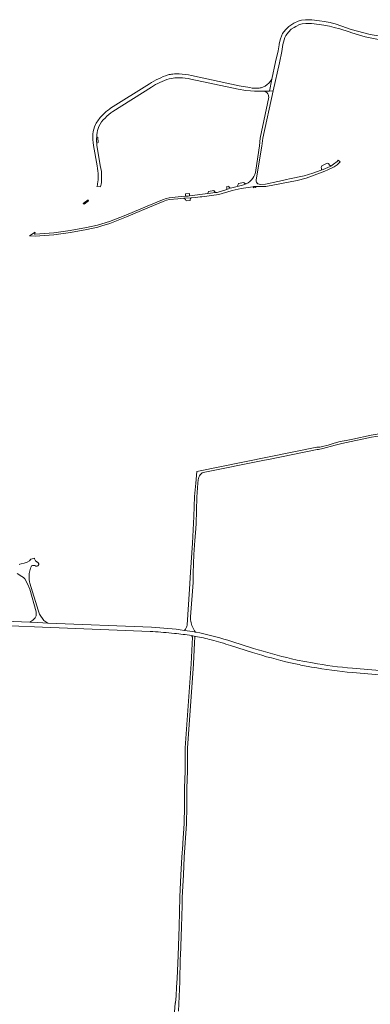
# Model space of a CAD drawing. Header units: metres. Extents: x 166325 to 190320, y 381923 to 404576.
# Tile 898 of 1056: x 176705 to 177077, y 398494 to 399539. Entities that reach past the tile are written whole.
import ezdxf

# ---------------------------------------------------------------- set-up
doc = ezdxf.new("R2010")
doc.units = ezdxf.units.M
for name, color, linetype, lineweight in [('B-WE-VH-VERHARDING_ASFALT-GV', 8, 'Continuous', 18), ('B-WE-VH-VERHARDING_BETONSTRAATSTEEN-GV', 8, 'Continuous', 18), ('B-WE-VH-VERHARDING_FUNDERING_ZAND-GV', 8, 'Continuous', 18), ('B-WE-VH-VERHARDING_HALFVERHARDING-GV', 8, 'Continuous', 18), ('B-WE-VH-VERHARDING_STRAATBAKSTEEN-GV', 8, 'Continuous', 18)]:
    doc.layers.add(name, color=color, linetype=linetype, lineweight=lineweight)

msp = doc.modelspace()

# ---------------------------------------------------------------- linework, layer by layer
at = {"layer": 'B-WE-VH-VERHARDING_ASFALT-GV', "flags": 128}
for points in [[(176845.14, 398894.19), (176735.109, 398898.677), (176724.666, 398899.103), (176716.124, 398899.451), (176609.761, 398903.789), (176607.28, 398903.89), (176601.097, 398904.217), (176592.274, 398904.683), (176579.907, 398905.199), (176579.517, 398900.48), (176579.589, 398900.478), (176587.179, 398900.238), (176587.643, 398900.223), (176589.95, 398900.15), (176597.562, 398899.836), (176600.375, 398899.72), (176615.165, 398899.111), (176618.219, 398898.985), (176618.802, 398898.961), (176628.412, 398898.565), (176729.402, 398894.403), (176843.77, 398889.69)], [(176845.14, 398894.19), (176735.109, 398898.677), (176724.666, 398899.103), (176716.124, 398899.451), (176609.761, 398903.789), (176607.28, 398903.89), (176601.097, 398904.217), (176592.274, 398904.683), (176579.907, 398905.199), (176579.517, 398900.48), (176579.589, 398900.478), (176587.179, 398900.238), (176587.643, 398900.223), (176589.95, 398900.15), (176597.562, 398899.836), (176600.375, 398899.72), (176615.165, 398899.111), (176618.219, 398898.985), (176618.802, 398898.961), (176628.412, 398898.565), (176729.402, 398894.403), (176843.77, 398889.69)], [(176866.367, 398888.04), (176869.605, 398887.742)], [(176866.367, 398888.04), (176869.605, 398887.742)], [(176896.456, 398888.179), (176892.645, 398888.913), (176891.803, 398889.062), (176888.823, 398889.591), (176883.072, 398890.511), (176880.087, 398890.951)], [(176896.456, 398888.179), (176892.645, 398888.913), (176891.803, 398889.062), (176888.823, 398889.591), (176883.072, 398890.511), (176880.087, 398890.951)], [(176887.681, 398885.321), (176892.045, 398884.542)], [(176887.681, 398885.321), (176892.045, 398884.542)], [(176953.58, 398871.82), (176930.457, 398878.953)], [(176953.58, 398871.82), (176930.457, 398878.953)], [(176929.094, 398874.711), (176952.24, 398867.51)], [(176929.094, 398874.711), (176952.24, 398867.51)], [(176992.832, 398856.502), (176999.891, 398855.054)], [(176992.832, 398856.502), (176999.891, 398855.054)], [(176999.888, 398859.456), (176993.822, 398860.882)], [(176999.888, 398859.456), (176993.822, 398860.882)], [(177016.027, 398856.401), (177007.946, 398857.868), (176999.888, 398859.456)], [(177016.027, 398856.401), (177007.946, 398857.868), (176999.888, 398859.456)], [(177198.23, 398838.9), (177058.336, 398850.672)], [(177198.23, 398838.9), (177058.336, 398850.672)], [(177058.386, 398846.162), (177197.73, 398834.19)], [(177058.386, 398846.162), (177197.73, 398834.19)]]:
    msp.add_lwpolyline(points, dxfattribs=at)
at = {"layer": 'B-WE-VH-VERHARDING_ASFALT-GV'}
for points in [[(176843.77, 398889.69, -0.01327319), (176866.367, 398888.04)], [(176843.77, 398889.69, -0.01327319), (176866.367, 398888.04)], [(176880.087, 398890.951, 0.02475395), (176845.14, 398894.19)], [(176880.087, 398890.951, 0.02475395), (176845.14, 398894.19)], [(176869.605, 398887.742, -0.01753374), (176887.681, 398885.321)], [(176869.605, 398887.742, -0.01753374), (176887.681, 398885.321)], [(176930.457, 398878.953, 0.03352595), (176896.456, 398888.179)], [(176930.457, 398878.953, 0.03352595), (176896.456, 398888.179)], [(176892.045, 398884.542, -0.01626196), (176908.593, 398880.881)], [(176892.045, 398884.542, -0.01626196), (176908.593, 398880.881)], [(176908.593, 398880.881, -0.02019955), (176929.094, 398874.711)], [(176908.593, 398880.881, -0.02019955), (176929.094, 398874.711)], [(176952.24, 398867.51, 0.0188724), (176992.832, 398856.502)], [(176952.24, 398867.51, 0.0188724), (176992.832, 398856.502)], [(176993.822, 398860.882, -0.0197318), (176953.58, 398871.82)], [(176993.822, 398860.882, -0.0197318), (176953.58, 398871.82)], [(177058.336, 398850.672, -0.02398879), (177016.027, 398856.401)], [(177058.336, 398850.672, -0.02398879), (177016.027, 398856.401)], [(176999.891, 398855.054, 0.01765055), (177015.138, 398851.971)], [(176999.891, 398855.054, 0.01765055), (177015.138, 398851.971)], [(177015.138, 398851.971, 0.02263842), (177058.386, 398846.162)], [(177015.138, 398851.971, 0.02263842), (177058.386, 398846.162)]]:
    msp.add_lwpolyline(points, format="xyb", dxfattribs=at)
at = {"layer": 'B-WE-VH-VERHARDING_BETONSTRAATSTEEN-GV'}
msp.add_lwpolyline([(176787.044, 399414.321, 0.03019058), (176787.13, 399407.63)], format="xyb", dxfattribs=at)
at = {"layer": 'B-WE-VH-VERHARDING_BETONSTRAATSTEEN-GV', "flags": 128}
for points in [[(176788.194, 399413.845), (176787.044, 399414.321)], [(176788.194, 399413.845), (176787.044, 399414.321)], [(176787.13, 399407.63), (176788.512, 399408.482), (176788.194, 399413.845)], [(176787.13, 399407.63), (176788.512, 399408.482), (176788.194, 399413.845)]]:
    msp.add_lwpolyline(points, dxfattribs=at)
for points in [[(176956.16, 399361.836), (176955.369, 399361.838), (176953.447, 399361.618), (176953.398, 399360.497), (176955.754, 399360.816), (176955.85, 399360.802)], [(176956.16, 399361.836), (176955.369, 399361.838), (176953.447, 399361.618), (176953.398, 399360.497), (176955.754, 399360.816), (176955.85, 399360.802)], [(176778.36, 399346.455), (176777.965, 399347.528), (176774.161, 399344.912), (176772.573, 399343.928), (176773.844, 399342.956)], [(176778.36, 399346.455), (176777.965, 399347.528), (176774.161, 399344.912), (176772.573, 399343.928), (176773.844, 399342.956)]]:
    msp.add_lwpolyline(points, close=True, dxfattribs=at)
at = {"layer": 'B-WE-VH-VERHARDING_FUNDERING_ZAND-GV'}
for points in [[(176862.762, 399480.22, 0.06090331), (176843.045, 399470.773)], [(176862.762, 399480.22, 0.06090331), (176843.045, 399470.773)], [(176845.045, 399467.343, -0.06378301), (176863.902, 399475.99)], [(176845.045, 399467.343, -0.06378301), (176863.902, 399475.99)], [(176867.788, 399481.068, 0.03302799), (176862.762, 399480.22)], [(176867.788, 399481.068, 0.03302799), (176862.762, 399480.22)], [(176874.522, 399481.169, 0.04350967), (176867.788, 399481.068)], [(176874.522, 399481.169, 0.04350967), (176867.788, 399481.068)], [(176868.174, 399476.795, -0.0409911), (176875.152, 399477.169)], [(176868.174, 399476.795, -0.0409911), (176875.152, 399477.169)], [(176887.69, 399479.52, 0.04533006), (176874.522, 399481.169)], [(176887.69, 399479.52, 0.04533006), (176874.522, 399481.169)], [(176875.152, 399477.169, -0.05424553), (176886.86, 399475.71)], [(176875.152, 399477.169, -0.05424553), (176886.86, 399475.71)], [(176973.051, 399475.584, -0.11205395), (176965.669, 399468.357)], [(176973.051, 399475.584, -0.11205395), (176965.669, 399468.357)], [(176959.43, 399466.1, -0.07295278), (176949.712, 399466.659)], [(176959.43, 399466.1, -0.07295278), (176949.712, 399466.659)], [(176963.393, 399467.208, -0.0554802), (176959.43, 399466.1)], [(176963.393, 399467.208, -0.0554802), (176959.43, 399466.1)], [(176801.86, 399444.84, 0.0585646), (176792.901, 399437.201)], [(176801.86, 399444.84, 0.0585646), (176792.901, 399437.201)], [(176796.011, 399434.431, -0.05856387), (176804.36, 399441.45)], [(176796.011, 399434.431, -0.05856387), (176804.36, 399441.45)], [(176792.901, 399437.201, 0.08023753), (176785.881, 399427.582)], [(176792.901, 399437.201, 0.08023753), (176785.881, 399427.582)], [(176789.331, 399425.471, -0.07942036), (176796.011, 399434.431)], [(176789.331, 399425.471, -0.07942036), (176796.011, 399434.431)], [(176785.881, 399427.582, 0.08658294), (176783.15, 399417.362)], [(176785.881, 399427.582, 0.08658294), (176783.15, 399417.362)], [(176787.21, 399416.711, -0.07502415), (176789.331, 399425.471)], [(176787.21, 399416.711, -0.07502415), (176789.331, 399425.471)], [(176783.15, 399417.362, 0.06665292), (176783.709, 399405.314)], [(176783.15, 399417.362, 0.06665292), (176783.709, 399405.314)], [(176787.13, 399407.63, -0.03019058), (176787.044, 399414.321)], [(176787.13, 399407.63, -0.03019058), (176787.044, 399414.321)], [(176787.66, 399383.78, -0.02962722), (176788.579, 399372.811)], [(176787.66, 399383.78, -0.02962722), (176788.579, 399372.811)], [(176792.332, 399371.143, 0.07958563), (176790.76, 399384.11)], [(176792.332, 399371.143, 0.07958563), (176790.76, 399384.11)], [(176788.579, 399372.811, -0.05437781), (176787.96, 399364.702)], [(176788.579, 399372.811, -0.05437781), (176787.96, 399364.702)], [(176787.96, 399364.702, -0.11518598), (176787.386, 399361.872)], [(176787.96, 399364.702, -0.11518598), (176787.386, 399361.872)], [(176791.724, 399364.346, 0.02382006), (176792.188, 399367.71)], [(176791.724, 399364.346, 0.02382006), (176792.188, 399367.71)]]:
    msp.add_lwpolyline(points, format="xyb", dxfattribs=at)
at = {"layer": 'B-WE-VH-VERHARDING_FUNDERING_ZAND-GV', "flags": 128}
for points in [[(176863.902, 399475.99), (176866.028, 399476.447), (176868.174, 399476.795)], [(176863.902, 399475.99), (176866.028, 399476.447), (176868.174, 399476.795)], [(176886.86, 399475.71), (176937.25, 399465.21), (176945.32, 399463.8), (176950.22, 399463.2), (176954.63, 399462.91), (176961.9, 399463.03), (176964.491, 399462.879), (176970.366, 399463.024), (176973.051, 399475.584)], [(176886.86, 399475.71), (176937.25, 399465.21), (176945.32, 399463.8), (176950.22, 399463.2), (176954.63, 399462.91), (176961.9, 399463.03), (176964.491, 399462.879), (176970.366, 399463.024), (176973.051, 399475.584)], [(176949.712, 399466.659), (176938.1, 399468.48), (176887.69, 399479.52)], [(176949.712, 399466.659), (176938.1, 399468.48), (176887.69, 399479.52)], [(176843.045, 399470.773), (176801.86, 399444.84)], [(176843.045, 399470.773), (176801.86, 399444.84)], [(176804.36, 399441.45), (176845.045, 399467.343)], [(176804.36, 399441.45), (176845.045, 399467.343)], [(176965.669, 399468.357), (176964.731, 399467.81), (176963.393, 399467.208)], [(176965.669, 399468.357), (176964.731, 399467.81), (176963.393, 399467.208)], [(176787.044, 399414.321), (176787.21, 399416.711)], [(176787.044, 399414.321), (176787.21, 399416.711)], [(176783.709, 399405.314), (176787.66, 399383.78)], [(176783.709, 399405.314), (176787.66, 399383.78)], [(176790.76, 399384.11), (176787.309, 399405.673), (176787.13, 399407.63)], [(176790.76, 399384.11), (176787.309, 399405.673), (176787.13, 399407.63)], [(176792.188, 399367.71), (176792.305, 399370.495), (176792.33, 399371.102), (176792.332, 399371.143)], [(176792.188, 399367.71), (176792.305, 399370.495), (176792.33, 399371.102), (176792.332, 399371.143)], [(176787.386, 399361.872), (176790.993, 399361.471), (176791.724, 399364.346)], [(176787.386, 399361.872), (176790.993, 399361.471), (176791.724, 399364.346)]]:
    msp.add_lwpolyline(points, dxfattribs=at)
at = {"layer": 'B-WE-VH-VERHARDING_HALFVERHARDING-GV', "flags": 128}
for points in [[(177092.3, 399520.424), (177077.067, 399522.993), (177057.196, 399528.426), (177047.141, 399531.943), (177040.268, 399534.225), (177038.39, 399534.752), (177034.748, 399535.774), (177030.43, 399536.409), (177028.652, 399536.671), (177023.644, 399537.461), (177015.289, 399538.461), (177008.749, 399538.747), (177004.475, 399538.326), (177000.816, 399537.284), (176996.246, 399535.055), (176991.081, 399531.602), (176987.532, 399528.098), (176984.352, 399524.112), (176983.029, 399521.421), (176982.065, 399518.384), (176980.82, 399513.155), (176980.662, 399512.156), (176979.641, 399505.704), (176976.96, 399493.87), (176973.051, 399475.584), (176970.366, 399463.024), (176974.435, 399463.125), (176980.94, 399493.05), (176983.505, 399504.962), (176984.681, 399512.391), (176985.857, 399517.332), (176986.688, 399519.95), (176987.692, 399521.993), (176990.461, 399525.463), (176993.577, 399528.541), (176996.517, 399530.506), (176998.21, 399531.637), (177002.227, 399533.597), (177005.212, 399534.447), (177008.856, 399534.806), (177014.969, 399534.538), (177023.103, 399533.565), (177028.059, 399532.783), (177033.927, 399531.92), (177039.116, 399530.463), (177045.114, 399528.955), (177054.959, 399525.819), (177057.91, 399524.799), (177071.87, 399520.681), (177085.997, 399517.649)], [(177092.3, 399520.424), (177077.067, 399522.993), (177057.196, 399528.426), (177047.141, 399531.943), (177040.268, 399534.225), (177038.39, 399534.752), (177034.748, 399535.774), (177030.43, 399536.409), (177028.652, 399536.671), (177023.644, 399537.461), (177015.289, 399538.461), (177008.749, 399538.747), (177004.475, 399538.326), (177000.816, 399537.284), (176996.246, 399535.055), (176991.081, 399531.602), (176987.532, 399528.098), (176984.352, 399524.112), (176983.029, 399521.421), (176982.065, 399518.384), (176980.82, 399513.155), (176980.662, 399512.156), (176979.641, 399505.704), (176976.96, 399493.87), (176973.051, 399475.584), (176970.366, 399463.024), (176974.435, 399463.125), (176980.94, 399493.05), (176983.505, 399504.962), (176984.681, 399512.391), (176985.857, 399517.332), (176986.688, 399519.95), (176987.692, 399521.993), (176990.461, 399525.463), (176993.577, 399528.541), (176996.517, 399530.506), (176998.21, 399531.637), (177002.227, 399533.597), (177005.212, 399534.447), (177008.856, 399534.806), (177014.969, 399534.538), (177023.103, 399533.565), (177028.059, 399532.783), (177033.927, 399531.92), (177039.116, 399530.463), (177045.114, 399528.955), (177054.959, 399525.819), (177057.91, 399524.799), (177071.87, 399520.681), (177085.997, 399517.649)], [(176956.144, 399368.885), (176962.378, 399404.729), (176963.52, 399412.91), (176974.435, 399463.125), (176970.366, 399463.024), (176964.491, 399462.879)], [(176956.144, 399368.885), (176962.378, 399404.729), (176963.52, 399412.91), (176974.435, 399463.125), (176970.366, 399463.024), (176964.491, 399462.879)], [(176968.79, 399460.019), (176969.031, 399459.434), (176969.231, 399458.833), (176969.484, 399457.733), (176969.6, 399456.61), (176960.37, 399413.06), (176959.804, 399405.06), (176956.084, 399379.095)], [(176968.79, 399460.019), (176969.031, 399459.434), (176969.231, 399458.833), (176969.484, 399457.733), (176969.6, 399456.61), (176960.37, 399413.06), (176959.804, 399405.06), (176956.084, 399379.095)], [(176896.837, 399350.708), (176898.7, 399350.943), (176916.537, 399353.191), (176929.675, 399357.176), (176930.899, 399357.547), (176940.298, 399359.815), (176952.702, 399361.532), (176953.447, 399361.618), (176955.369, 399361.838), (176956.16, 399361.836), (176962.579, 399361.819), (176962.721, 399361.819), (176966.699, 399361.946), (176999.882, 399368.068), (177009.218, 399370.513), (177029.095, 399378.083), (177032.339, 399379.319), (177037.705, 399381.941), (177039.169, 399382.656), (177042.119, 399384.732), (177045.54, 399388.119), (177043.19, 399389.562), (177042.275, 399388.471), (177038.486, 399385.452), (177035.553, 399383.531), (177034.742, 399382.999), (177027.449, 399379.819), (177025.312, 399379.044), (177016.563, 399375.872), (177007.315, 399373.254), (176991.66, 399370.087), (176988.611, 399369.322), (176984.111, 399368.193), (176979.405, 399367.196), (176966.208, 399364.399), (176960.559, 399363.999)], [(176896.837, 399350.708), (176898.7, 399350.943), (176916.537, 399353.191), (176929.675, 399357.176), (176930.899, 399357.547), (176940.298, 399359.815), (176952.702, 399361.532), (176953.447, 399361.618), (176955.369, 399361.838), (176956.16, 399361.836), (176962.579, 399361.819), (176962.721, 399361.819), (176966.699, 399361.946), (176999.882, 399368.068), (177009.218, 399370.513), (177029.095, 399378.083), (177032.339, 399379.319), (177037.705, 399381.941), (177039.169, 399382.656), (177042.119, 399384.732), (177045.54, 399388.119), (177043.19, 399389.562), (177042.275, 399388.471), (177038.486, 399385.452), (177035.553, 399383.531), (177034.742, 399382.999), (177027.449, 399379.819), (177025.312, 399379.044), (177016.563, 399375.872), (177007.315, 399373.254), (176991.66, 399370.087), (176988.611, 399369.322), (176984.111, 399368.193), (176979.405, 399367.196), (176966.208, 399364.399), (176960.559, 399363.999)], [(177033.241, 399386.215), (177031.57, 399386.465), (177025.907, 399383.697), (177025.132, 399381.906)], [(177033.241, 399386.215), (177031.57, 399386.465), (177025.907, 399383.697), (177025.132, 399381.906)], [(177025.312, 399379.044), (177027.449, 399379.819), (177034.742, 399382.999)], [(177025.312, 399379.044), (177027.449, 399379.819), (177034.742, 399382.999)], [(177034.742, 399382.999), (177035.553, 399383.531)], [(177034.742, 399382.999), (177035.553, 399383.531)], [(176941.808, 399363.263), (176935.968, 399361.799), (176930.37, 399360.396), (176928.828, 399359.917), (176924.986, 399358.723), (176914.903, 399355.589), (176913.007, 399355.348), (176904.977, 399354.329), (176885.58, 399351.866), (176884.278, 399351.701), (176881.319, 399351.484), (176873.438, 399350.907), (176863.958, 399349.868), (176860.635, 399349.061), (176856.974, 399347.679), (176840.565, 399341.026), (176817.965, 399331.534), (176800.532, 399324.52), (176787.751, 399320.639), (176776.342, 399318.152), (176759.007, 399314.987), (176741.419, 399312.572), (176721.765, 399311.187), (176721.007, 399311.198), (176721.48, 399312.243), (176721.94, 399313.26), (176715.867, 399309.332), (176721.819, 399309.244), (176741.62, 399310.639), (176759.314, 399313.069), (176776.724, 399316.248), (176788.241, 399318.758), (176792.427, 399320.029), (176801.178, 399322.687), (176818.704, 399329.738), (176841.306, 399339.231), (176857.682, 399345.87), (176861.21, 399347.202), (176864.295, 399347.951), (176873.191, 399348.809), (176879.53, 399349.251), (176887.276, 399349.769), (176891.784, 399350.071), (176896.837, 399350.708)], [(176941.808, 399363.263), (176935.968, 399361.799), (176930.37, 399360.396), (176928.828, 399359.917), (176924.986, 399358.723), (176914.903, 399355.589), (176913.007, 399355.348), (176904.977, 399354.329), (176885.58, 399351.866), (176884.278, 399351.701), (176881.319, 399351.484), (176873.438, 399350.907), (176863.958, 399349.868), (176860.635, 399349.061), (176856.974, 399347.679), (176840.565, 399341.026), (176817.965, 399331.534), (176800.532, 399324.52), (176787.751, 399320.639), (176776.342, 399318.152), (176759.007, 399314.987), (176741.419, 399312.572), (176721.765, 399311.187), (176721.007, 399311.198), (176721.48, 399312.243), (176721.94, 399313.26), (176715.867, 399309.332), (176721.819, 399309.244), (176741.62, 399310.639), (176759.314, 399313.069), (176776.724, 399316.248), (176788.241, 399318.758), (176792.427, 399320.029), (176801.178, 399322.687), (176818.704, 399329.738), (176841.306, 399339.231), (176857.682, 399345.87), (176861.21, 399347.202), (176864.295, 399347.951), (176873.191, 399348.809), (176879.53, 399349.251), (176887.276, 399349.769), (176891.784, 399350.071), (176896.837, 399350.708)], [(177091.02, 399099.99), (177078.4, 399097.97), (177058.96, 399093.64), (177051.94, 399092.48), (177045.54, 399091.14), (177039.15, 399089.51), (177035.849, 399088.499), (177032.58, 399087.39), (177026.799, 399085.8)], [(177091.02, 399099.99), (177078.4, 399097.97), (177058.96, 399093.64), (177051.94, 399092.48), (177045.54, 399091.14), (177039.15, 399089.51), (177035.849, 399088.499), (177032.58, 399087.39), (177026.799, 399085.8)], [(177026.989, 399083.68), (177040.17, 399087.34), (177047.01, 399089.08), (177078.79, 399095.73), (177092.29, 399097.97)], [(177026.989, 399083.68), (177040.17, 399087.34), (177047.01, 399089.08), (177078.79, 399095.73), (177092.29, 399097.97)], [(177020.6, 399085.12), (176893.438, 399059.574), (176892.19, 399047.15), (176890.712, 399033.036), (176890.195, 399011.601), (176888.897, 398983.574), (176886.74, 398952.723), (176885.695, 398934.607), (176883.042, 398896.79), (176882.937, 398896.037), (176882.745, 398895.211), (176882.477, 398894.407), (176882.134, 398893.631), (176881.719, 398892.892), (176881.278, 398892.254), (176880.691, 398891.545), (176880.087, 398890.951), (176883.072, 398890.511), (176888.823, 398889.591), (176891.803, 398889.062), (176891.664, 398889.263), (176890.829, 398890.552), (176890.062, 398891.882), (176889.365, 398893.251), (176888.74, 398894.654), (176888.189, 398896.088), (176887.714, 398897.548), (176887.315, 398899.031), (176886.994, 398900.533), (176886.752, 398902.05), (176886.589, 398903.577), (176886.505, 398905.111), (176889.391, 398941.812), (176889.275, 398951.636)], [(177020.6, 399085.12), (176893.438, 399059.574), (176892.19, 399047.15), (176890.712, 399033.036), (176890.195, 399011.601), (176888.897, 398983.574), (176886.74, 398952.723), (176885.695, 398934.607), (176883.042, 398896.79), (176882.937, 398896.037), (176882.745, 398895.211), (176882.477, 398894.407), (176882.134, 398893.631), (176881.719, 398892.892), (176881.278, 398892.254), (176880.691, 398891.545), (176880.087, 398890.951), (176883.072, 398890.511), (176888.823, 398889.591), (176891.803, 398889.062), (176891.664, 398889.263), (176890.829, 398890.552), (176890.062, 398891.882), (176889.365, 398893.251), (176888.74, 398894.654), (176888.189, 398896.088), (176887.714, 398897.548), (176887.315, 398899.031), (176886.994, 398900.533), (176886.752, 398902.05), (176886.589, 398903.577), (176886.505, 398905.111), (176889.391, 398941.812), (176889.275, 398951.636)], [(176900.02, 399058.28), (176965.024, 399071.382), (176969.419, 399072.268), (177020.93, 399082.65)], [(176900.02, 399058.28), (176965.024, 399071.382), (176969.419, 399072.268), (177020.93, 399082.65)], [(176889.275, 398951.636), (176890.119, 398971.568), (176891.234, 398986.42), (176891.975, 398994.323), (176892.578, 399003.949), (176893.336, 399032.347), (176894.35, 399047.02), (176894.59, 399050.562)], [(176889.275, 398951.636), (176890.119, 398971.568), (176891.234, 398986.42), (176891.975, 398994.323), (176892.578, 399003.949), (176893.336, 399032.347), (176894.35, 399047.02), (176894.59, 399050.562)], [(176702.631, 398951.255), (176707.525, 398948.233), (176709.419, 398946.963), (176710.665, 398945.712), (176713.796, 398940.345), (176716.259, 398934.775), (176722.686, 398910.67), (176722.736, 398910.479), (176722.896, 398909.665), (176722.978, 398908.84), (176722.98, 398908.011), (176722.902, 398907.185), (176722.744, 398906.371), (176722.509, 398905.576), (176722.199, 398904.807), (176721.816, 398904.071), (176719.168, 398901.922), (176716.124, 398899.451), (176724.666, 398899.103), (176735.109, 398898.677), (176731.07, 398901.383), (176726.523, 398908.27), (176725.001, 398912.459), (176716.279, 398941.057), (176715.914, 398942.235), (176715.759, 398942.946), (176715.517, 398944.34), (176715.353, 398945.746), (176715.27, 398947.159), (176715.266, 398948.575), (176715.343, 398949.988), (176715.499, 398951.395), (176715.734, 398952.79), (176716.048, 398954.171), (176716.439, 398955.531), (176716.907, 398956.867), (176717.449, 398958.174), (176718.064, 398959.449), (176718.303, 398959.546), (176718.905, 398959.729), (176719.524, 398959.834), (176720.153, 398959.86), (176720.779, 398959.806), (176721.393, 398959.673), (176721.986, 398959.462), (176722.547, 398959.179), (176722.83, 398959.078), (176723.239, 398959.004), (176723.653, 398959.011), (176724.059, 398959.096), (176724.441, 398959.258), (176724.785, 398959.49), (176725.078, 398959.783), (176725.31, 398960.128), (176725.471, 398960.51), (176725.556, 398960.916), (176725.562, 398961.331), (176725.488, 398961.739), (176725.338, 398962.125), (176725.116, 398962.476), (176724.831, 398962.778), (176724.494, 398963.019), (176724.117, 398963.191), (176723.757, 398963.411), (176723.188, 398963.833), (176722.671, 398964.316), (176722.212, 398964.854), (176721.816, 398965.44), (176721.489, 398966.068), (176721.235, 398966.728), (176721.057, 398967.413), (176717.236, 398966.542), (176715.639, 398964.805), (176713.307, 398963.342), (176710.055, 398962.104), (176707.048, 398961.375), (176705.53, 398961.007), (176704.663, 398960.797)], [(176702.631, 398951.255), (176707.525, 398948.233), (176709.419, 398946.963), (176710.665, 398945.712), (176713.796, 398940.345), (176716.259, 398934.775), (176722.686, 398910.67), (176722.736, 398910.479), (176722.896, 398909.665), (176722.978, 398908.84), (176722.98, 398908.011), (176722.902, 398907.185), (176722.744, 398906.371), (176722.509, 398905.576), (176722.199, 398904.807), (176721.816, 398904.071), (176719.168, 398901.922), (176716.124, 398899.451), (176724.666, 398899.103), (176735.109, 398898.677), (176731.07, 398901.383), (176726.523, 398908.27), (176725.001, 398912.459), (176716.279, 398941.057), (176715.914, 398942.235), (176715.759, 398942.946), (176715.517, 398944.34), (176715.353, 398945.746), (176715.27, 398947.159), (176715.266, 398948.575), (176715.343, 398949.988), (176715.499, 398951.395), (176715.734, 398952.79), (176716.048, 398954.171), (176716.439, 398955.531), (176716.907, 398956.867), (176717.449, 398958.174), (176718.064, 398959.449), (176718.303, 398959.546), (176718.905, 398959.729), (176719.524, 398959.834), (176720.153, 398959.86), (176720.779, 398959.806), (176721.393, 398959.673), (176721.986, 398959.462), (176722.547, 398959.179), (176722.83, 398959.078), (176723.239, 398959.004), (176723.653, 398959.011), (176724.059, 398959.096), (176724.441, 398959.258), (176724.785, 398959.49), (176725.078, 398959.783), (176725.31, 398960.128), (176725.471, 398960.51), (176725.556, 398960.916), (176725.562, 398961.331), (176725.488, 398961.739), (176725.338, 398962.125), (176725.116, 398962.476), (176724.831, 398962.778), (176724.494, 398963.019), (176724.117, 398963.191), (176723.757, 398963.411), (176723.188, 398963.833), (176722.671, 398964.316), (176722.212, 398964.854), (176721.816, 398965.44), (176721.489, 398966.068), (176721.235, 398966.728), (176721.057, 398967.413), (176717.236, 398966.542), (176715.639, 398964.805), (176713.307, 398963.342), (176710.055, 398962.104), (176707.048, 398961.375), (176705.53, 398961.007), (176704.663, 398960.797)], [(176874.006, 398486.896), (176875.149, 398518.182), (176875.771, 398542.656), (176875.901, 398545.775), (176877.081, 398576.538), (176877.693, 398599.102), (176877.927, 398607.691), (176878.999, 398631.564), (176879.985, 398650.243), (176882.262, 398685.77), (176882.592, 398704.006), (176882.589, 398723.681), (176883.42, 398741.584), (176883.535, 398766.13), (176889.792, 398855.327), (176890.81, 398877.652), (176891.094, 398883.892), (176891.529, 398884.298), (176892.045, 398884.542), (176887.681, 398885.321), (176888.155, 398884.785), (176888.566, 398883.673), (176887.283, 398855.472), (176881.022, 398766.224), (176880.907, 398741.648), (176880.076, 398723.739), (176880.079, 398704.029), (176879.75, 398685.874), (176878.403, 398665.013), (176878.321, 398663.718), (176877.476, 398650.388), (176876.489, 398631.687), (176875.415, 398607.782), (176874.569, 398576.62), (176873.39, 398545.876), (176872.372, 398521.485), (176871.815, 398512.452), (176871.254, 398503.356), (176870.535, 398495.818), (176870.484, 398495.278), (176869.63, 398486.323)], [(176874.006, 398486.896), (176875.149, 398518.182), (176875.771, 398542.656), (176875.901, 398545.775), (176877.081, 398576.538), (176877.693, 398599.102), (176877.927, 398607.691), (176878.999, 398631.564), (176879.985, 398650.243), (176882.262, 398685.77), (176882.592, 398704.006), (176882.589, 398723.681), (176883.42, 398741.584), (176883.535, 398766.13), (176889.792, 398855.327), (176890.81, 398877.652), (176891.094, 398883.892), (176891.529, 398884.298), (176892.045, 398884.542), (176887.681, 398885.321), (176888.155, 398884.785), (176888.566, 398883.673), (176887.283, 398855.472), (176881.022, 398766.224), (176880.907, 398741.648), (176880.076, 398723.739), (176880.079, 398704.029), (176879.75, 398685.874), (176878.403, 398665.013), (176878.321, 398663.718), (176877.476, 398650.388), (176876.489, 398631.687), (176875.415, 398607.782), (176874.569, 398576.62), (176873.39, 398545.876), (176872.372, 398521.485), (176871.815, 398512.452), (176871.254, 398503.356), (176870.535, 398495.818), (176870.484, 398495.278), (176869.63, 398486.323)]]:
    msp.add_lwpolyline(points, dxfattribs=at)
at = {"layer": 'B-WE-VH-VERHARDING_HALFVERHARDING-GV'}
for points in [[(176964.491, 399462.879, -0.21636134), (176968.79, 399460.019)], [(176964.491, 399462.879, -0.21636134), (176968.79, 399460.019)], [(176956.084, 399379.095, -0.2476623), (176945.606, 399364.656)], [(176956.084, 399379.095, -0.2476623), (176945.606, 399364.656)], [(177025.132, 399381.906, -0.38153651), (177025.312, 399379.044)], [(177025.132, 399381.906, -0.38153651), (177025.312, 399379.044)], [(177035.553, 399383.531, -0.27421923), (177033.241, 399386.215)], [(177035.553, 399383.531, -0.27421923), (177033.241, 399386.215)], [(176958.208, 399364.528, -0.317219), (176956.144, 399368.885)], [(176958.208, 399364.528, -0.317219), (176956.144, 399368.885)], [(176945.606, 399364.656, -0.05294632), (176941.808, 399363.263)], [(176960.559, 399363.999, -0.14668881), (176958.208, 399364.528)], [(176960.559, 399363.999, -0.14668881), (176958.208, 399364.528)], [(177026.799, 399085.8, -0.03805513), (177020.6, 399085.12)], [(177026.799, 399085.8, -0.03805513), (177020.6, 399085.12)], [(177020.93, 399082.65, 0.0270432), (177026.989, 399083.68)], [(177020.93, 399082.65, 0.0270432), (177026.989, 399083.68)], [(176894.59, 399050.562, -0.08418281), (176896.91, 399056.001)], [(176894.59, 399050.562, -0.08418281), (176896.91, 399056.001)], [(176896.91, 399056.001, -0.196503), (176900.02, 399058.28)], [(176896.91, 399056.001, -0.196503), (176900.02, 399058.28)]]:
    msp.add_lwpolyline(points, format="xyb", dxfattribs=at)
at = {"layer": 'B-WE-VH-VERHARDING_STRAATBAKSTEEN-GV', "flags": 128}
for points in [[(176928.209, 399360.313), (176927.85, 399360.66), (176927.55, 399361.059), (176927.318, 399361.501), (176927.159, 399361.975), (176924.916, 399361.361), (176925.08, 399360.823), (176925.166, 399360.267), (176925.172, 399359.704), (176925.098, 399359.147), (176924.986, 399358.723), (176928.828, 399359.917), (176928.62, 399360.028)], [(176928.209, 399360.313), (176927.85, 399360.66), (176927.55, 399361.059), (176927.318, 399361.501), (176927.159, 399361.975), (176924.916, 399361.361), (176925.08, 399360.823), (176925.166, 399360.267), (176925.172, 399359.704), (176925.098, 399359.147), (176924.986, 399358.723), (176928.828, 399359.917), (176928.62, 399360.028)], [(176886.3, 399348.051), (176886.438, 399348.534), (176886.65, 399348.989), (176886.932, 399349.404), (176887.276, 399349.769), (176879.53, 399349.251), (176881.221, 399348.081), (176882.08, 399346.626), (176886.28, 399346.921), (176886.261, 399347.051), (176886.241, 399347.552)], [(176886.3, 399348.051), (176886.438, 399348.534), (176886.65, 399348.989), (176886.932, 399349.404), (176887.276, 399349.769), (176879.53, 399349.251), (176881.221, 399348.081), (176882.08, 399346.626), (176886.28, 399346.921), (176886.261, 399347.051), (176886.241, 399347.552)], [(176885.56, 399354.362), (176881.158, 399353.919), (176881.319, 399351.484), (176884.278, 399351.701), (176885.58, 399351.866)], [(176885.56, 399354.362), (176881.158, 399353.919), (176881.319, 399351.484), (176884.278, 399351.701), (176885.58, 399351.866)]]:
    msp.add_lwpolyline(points, close=True, dxfattribs=at)
at = {"layer": 'B-WE-VH-VERHARDING_STRAATBAKSTEEN-GV'}
for points in [[(176937.583, 399364.829, -0.11308897), (176935.968, 399361.799)], [(176937.583, 399364.829, -0.11308897), (176935.968, 399361.799)], [(176941.808, 399363.263, 0.05294632), (176945.606, 399364.656)], [(176941.808, 399363.263, 0.05294632), (176945.606, 399364.656)], [(176945.606, 399364.656, -0.22233671), (176942.936, 399366.206)], [(176945.606, 399364.656, -0.22233671), (176942.936, 399366.206)], [(176905.535, 399356.373, -0.21226918), (176904.977, 399354.329)], [(176905.535, 399356.373, -0.21226918), (176904.977, 399354.329)], [(176913.007, 399355.348, -0.06687085), (176911.422, 399357.666)], [(176913.007, 399355.348, -0.06687085), (176911.422, 399357.666)]]:
    msp.add_lwpolyline(points, format="xyb", dxfattribs=at)
at = {"layer": 'B-WE-VH-VERHARDING_STRAATBAKSTEEN-GV', "flags": 128}
for points in [[(176935.968, 399361.799), (176941.808, 399363.263)], [(176935.968, 399361.799), (176941.808, 399363.263)], [(176942.936, 399366.206), (176937.583, 399364.829)], [(176942.936, 399366.206), (176937.583, 399364.829)], [(176904.977, 399354.329), (176913.007, 399355.348)], [(176904.977, 399354.329), (176913.007, 399355.348)], [(176911.422, 399357.666), (176905.535, 399356.373)], [(176911.422, 399357.666), (176905.535, 399356.373)]]:
    msp.add_lwpolyline(points, dxfattribs=at)

doc.saveas('drawing.dxf')
